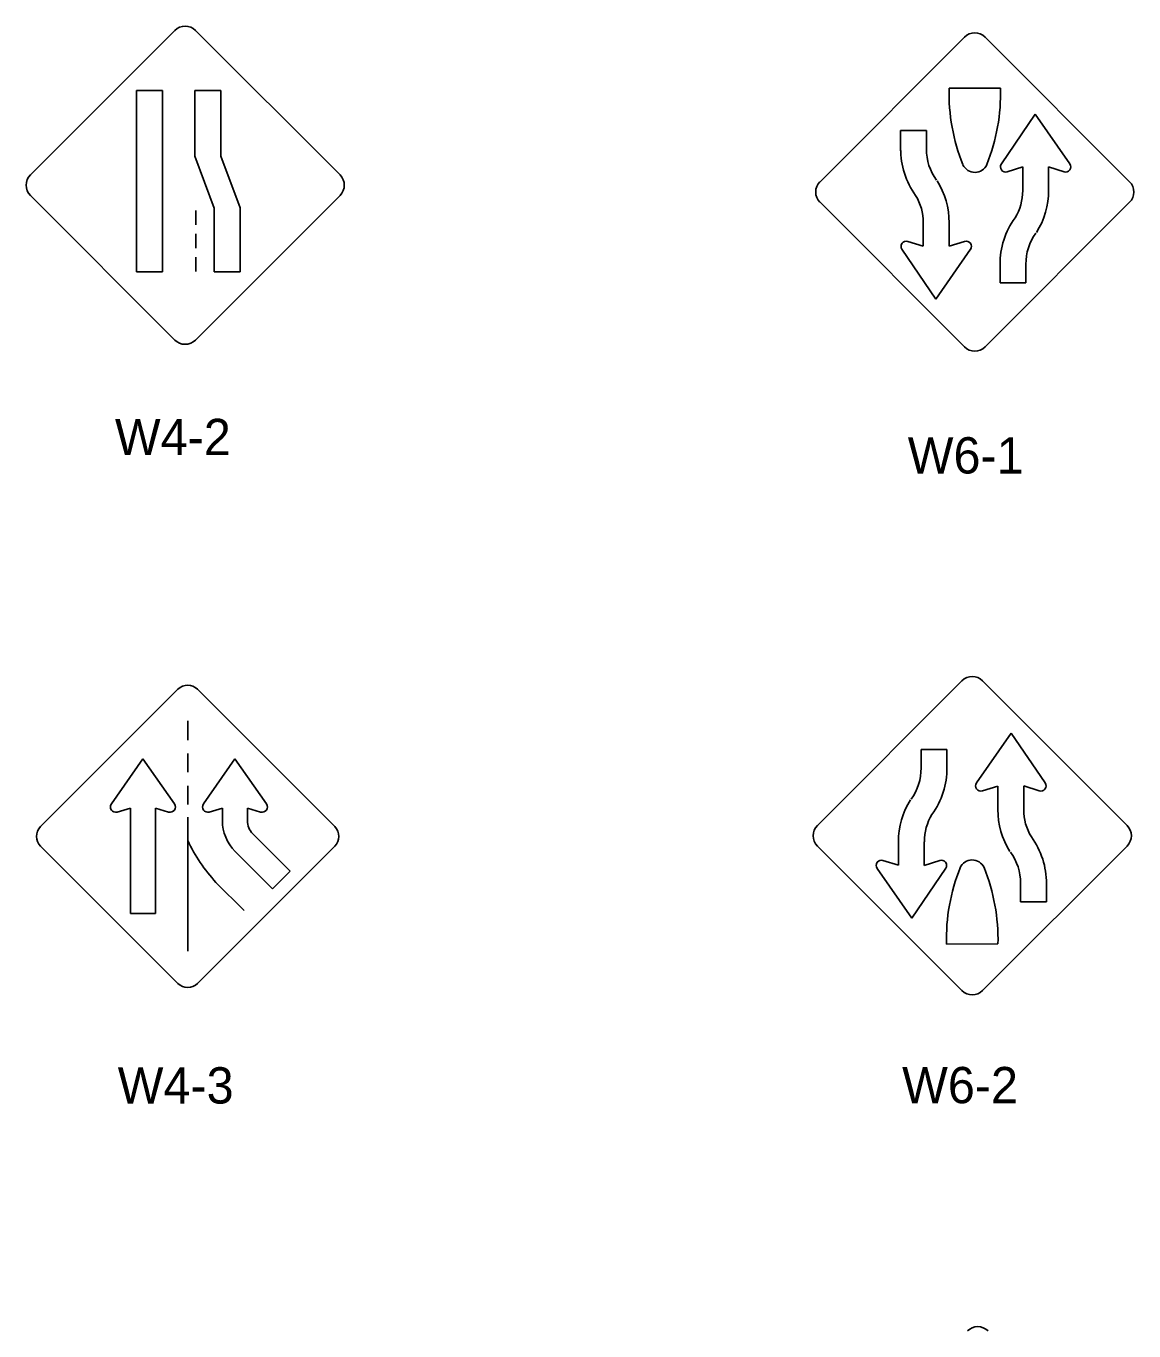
# Model space of a CAD drawing. Extents: x 42133 to 45533, y 41351 to 47951.
# Drawn here: x 44265.7 to 44494.7, y 47467.1 to 47736.9 of the extents above; entities that cross this region are included whole.
import ezdxf

# ---------------------------------------------------------------- set-up
doc = ezdxf.new("R2010")
doc.units = 0
doc.layers.add('P_TRAF_SIGN_SignDetails', color=7, linetype='Continuous')

msp = doc.modelspace()

# ---------------------------------------------------------------- linework, layer by layer
at = {"layer": 'P_TRAF_SIGN_SignDetails'}
for p, q in [((44266.61, 47706.11), (44296.47, 47735.97)), ((44300.75, 47735.97), (44330.62, 47706.1)), ((44459.72, 47734.56), (44429.85, 47704.69)), ((44493.86, 47704.69), (44463.98, 47734.56)), ((44293.91, 47723.57), (44288.55, 47723.57)), ((44288.55, 47723.57), (44288.55, 47686.04)), ((44293.91, 47686.04), (44293.91, 47723.57)), ((44305.96, 47723.57), (44300.6, 47723.57)), ((44300.6, 47723.57), (44300.6, 47709.99)), ((44305.96, 47709.99), (44305.96, 47723.57)), ((44456.53, 47724), (44467.16, 47724.01)), ((44467.34, 47708.36), (44474.36, 47718.65)), ((44474.36, 47718.65), (44481.51, 47708.37)), ((44451.86, 47715.29), (44446.52, 47715.29)), ((44446.52, 47715.29), (44446.52, 47711.04)), ((44451.86, 47711.46), (44451.86, 47715.29)), ((44300.6, 47709.99), (44304.62, 47699.24)), ((44309.98, 47699.31), (44305.96, 47709.99)), ((44471.76, 47707.75), (44468.56, 47706.73)), ((44471.76, 47702.87), (44471.76, 47707.75)), ((44480.3, 47706.73), (44477.1, 47707.73)), ((44477.1, 47707.73), (44477.1, 47702.88)), ((44296.47, 47671.96), (44266.61, 47701.83)), ((44330.62, 47701.84), (44300.73, 47671.96)), ((44304.62, 47699.24), (44304.62, 47686.04)), ((44309.98, 47686.04), (44309.98, 47699.31)), ((44429.85, 47700.43), (44459.72, 47670.55)), ((44463.98, 47670.55), (44493.86, 47700.43)), ((44300.79, 47698.73), (44300.79, 47695.74)), ((44300.79, 47693.91), (44300.79, 47690.93)), ((44451.2, 47696.21), (44451.2, 47691.34)), ((44456.55, 47691.35), (44456.55, 47696.21)), ((44451.2, 47691.34), (44448.01, 47692.36)), ((44459.75, 47692.36), (44456.55, 47691.35)), ((44300.79, 47689.1), (44300.79, 47686.12)), ((44446.79, 47690.72), (44453.81, 47680.43)), ((44453.81, 47680.43), (44460.96, 47690.71)), ((44288.55, 47686.04), (44293.91, 47686.04)), ((44304.62, 47686.04), (44309.98, 47686.04)), ((44467.07, 47683.8), (44467.07, 47688.05)), ((44472.41, 47687.63), (44472.41, 47683.8)), ((44472.41, 47683.8), (44467.07, 47683.8)), ((44268.73, 47571.39), (44297.1, 47599.76)), ((44301.16, 47599.76), (44329.54, 47571.38)), ((44459.2, 47601.5), (44429.32, 47571.62)), ((44493.34, 47571.62), (44463.46, 47601.5)), ((44299.14, 47589.24), (44299.14, 47593.24)), ((44469.36, 47590.69), (44462.21, 47580.41)), ((44476.38, 47580.4), (44469.36, 47590.69)), ((44299.13, 47582.65), (44299.14, 47586.52)), ((44450.75, 47587.32), (44456.09, 47587.32)), ((44450.76, 47583.49), (44450.75, 47587.32)), ((44456.09, 47587.32), (44456.09, 47583.07)), ((44283.35, 47576.07), (44289.87, 47585.36)), ((44289.87, 47585.36), (44296.38, 47576.07)), ((44302.38, 47576.07), (44308.89, 47585.37)), ((44308.89, 47585.37), (44315.4, 47576.07)), ((44299.14, 47575.95), (44299.14, 47579.8)), ((44463.42, 47578.76), (44466.62, 47579.77)), ((44466.62, 47579.77), (44466.62, 47574.91)), ((44471.96, 47574.91), (44471.96, 47579.78)), ((44471.96, 47579.78), (44475.16, 47578.76)), ((44287.29, 47575.22), (44284.55, 47574.4)), ((44287.28, 47553.42), (44287.29, 47575.22)), ((44295.18, 47574.4), (44292.44, 47575.21)), ((44292.44, 47575.21), (44292.44, 47553.42)), ((44306.31, 47575.21), (44303.58, 47574.4)), ((44306.31, 47572.6), (44306.31, 47575.21)), ((44314.2, 47574.4), (44311.47, 47575.21)), ((44311.47, 47575.21), (44311.47, 47572.6)), ((44299.14, 47545.63), (44299.14, 47573.3)), ((44312.59, 47569.91), (44320.32, 47562.16)), ((44297.1, 47538.94), (44268.73, 47567.32)), ((44329.54, 47567.34), (44301.15, 47538.95)), ((44429.32, 47567.37), (44459.2, 47537.49)), ((44446.07, 47563.39), (44446.07, 47568.24)), ((44451.41, 47568.25), (44451.41, 47563.37)), ((44463.46, 47537.49), (44493.34, 47567.37)), ((44316.67, 47558.51), (44308.93, 47566.25)), ((44442.87, 47564.39), (44446.07, 47563.39)), ((44451.41, 47563.37), (44454.61, 47564.39)), ((44320.32, 47562.16), (44316.67, 47558.51)), ((44448.81, 47552.47), (44441.66, 47562.75)), ((44455.83, 47562.76), (44448.81, 47552.47)), ((44304.96, 47559.86), (44310.78, 47554.04)), ((44471.3, 47559.66), (44471.3, 47555.83)), ((44476.64, 47555.83), (44476.64, 47560.08)), ((44471.3, 47555.83), (44476.64, 47555.83)), ((44292.44, 47553.42), (44287.28, 47553.42)), ((44466.64, 47547.12), (44456.01, 47547.11))]:
    msp.add_line(p, q, dxfattribs=at)
for centre, radius, start, end in [((44298.61, 47733.83), 3.03, 45, 135), ((44461.85, 47732.44), 3.01, 45, 135), ((44496.72, 47723.12), 40.2, 178.7395, 201.7489), ((44426.95, 47723.08), 40.23, 338.3788, 1.3634), ((44462.6, 47711.36), 16.08, 179.4212, 216.1783), ((44462.59, 47711.35), 10.73, 179.4212, 216.1783), ((44461.86, 47709.34), 2.72, 204.9447, 336.4826), ((44468.22, 47707.75), 1.07, 145.1766, 288.1863), ((44480.61, 47707.76), 1.08, 252.9161, 34.5195), ((44268.75, 47703.97), 3.03, 135, 224.9964), ((44328.49, 47703.97), 3.01, 315.0026, 45), ((44431.97, 47702.56), 3.01, 135, 225), ((44440.47, 47696.27), 16.08, 359.7076, 32.3929), ((44491.73, 47702.56), 3.01, 315, 45), ((44440.47, 47696.27), 10.73, 359.7076, 31.456), ((44461.02, 47702.81), 10.73, 328.544, 0.2924), ((44461.02, 47702.81), 16.08, 327.6071, 0.2924), ((44483.15, 47687.72), 16.08, 143.8217, 180.5788), ((44483.14, 47687.73), 10.73, 143.8217, 180.5788), ((44447.67, 47691.33), 1.07, 71.8137, 214.8234), ((44460.06, 47691.32), 1.08, 325.4805, 107.0839), ((44298.6, 47674.09), 3.01, 224.9949, 315.0026), ((44461.85, 47672.68), 3.01, 225, 315), ((44461.33, 47599.38), 3.01, 45, 135), ((44299.13, 47597.73), 2.87, 45, 135), ((44440.02, 47583.39), 10.73, 323.8217, 0.5788), ((44440.02, 47583.4), 16.08, 323.8217, 0.5788), ((44463.1, 47579.8), 1.08, 145.4805, 287.0839), ((44475.5, 47579.79), 1.07, 251.8137, 34.8234), ((44284.24, 47575.44), 1.09, 144.9923, 286.5758), ((44295.49, 47575.44), 1.09, 253.4242, 35.0077), ((44303.27, 47575.44), 1.09, 144.9923, 286.5758), ((44314.51, 47575.44), 1.09, 253.4242, 35.0077), ((44462.15, 47568.31), 16.08, 147.6071, 180.2924), ((44315.28, 47572.6), 8.97, 180, 224.9839), ((44315.28, 47572.6), 3.8, 180, 224.9839), ((44462.15, 47568.31), 10.73, 148.544, 180.2924), ((44482.7, 47574.85), 16.08, 179.7076, 212.3929), ((44482.7, 47574.85), 10.73, 179.7076, 211.456), ((44270.76, 47569.36), 2.87, 135, 224.9964), ((44327.52, 47569.36), 2.86, 315.0026, 45), ((44431.45, 47569.5), 3.01, 135, 225), ((44491.21, 47569.5), 3.01, 315, 45), ((44330.32, 47583.28), 34.52, 205.3815, 222.7279), ((44460.57, 47559.76), 16.08, 359.4212, 36.1783), ((44442.55, 47563.36), 1.08, 72.9161, 214.5195), ((44454.95, 47563.37), 1.07, 325.1766, 108.1863), ((44461.3, 47561.78), 2.72, 24.9447, 156.4826), ((44460.57, 47559.77), 10.73, 359.4212, 36.1783), ((44496.21, 47548.04), 40.23, 158.3788, 181.3634), ((44426.45, 47548), 40.2, 358.7395, 21.7489), ((44299.13, 47540.97), 2.86, 224.9949, 315.0026), ((44461.33, 47539.62), 3.01, 225, 315), ((44462.46, 47465.01), 3.01, 45, 135)]:
    msp.add_arc(centre, radius, start, end, dxfattribs=at)

# ---------------------------------------------------------------- texts
for s, p in [('W4-2', (44284.08, 47648.17)), ('W6-1', (44447.98, 47644.37)), ('W4-3', (44284.66, 47514.14)), ('W6-2', (44446.81, 47514.2))]:
    msp.add_text(s, height=7.5, dxfattribs=at).set_placement(p)

doc.saveas('drawing.dxf')
